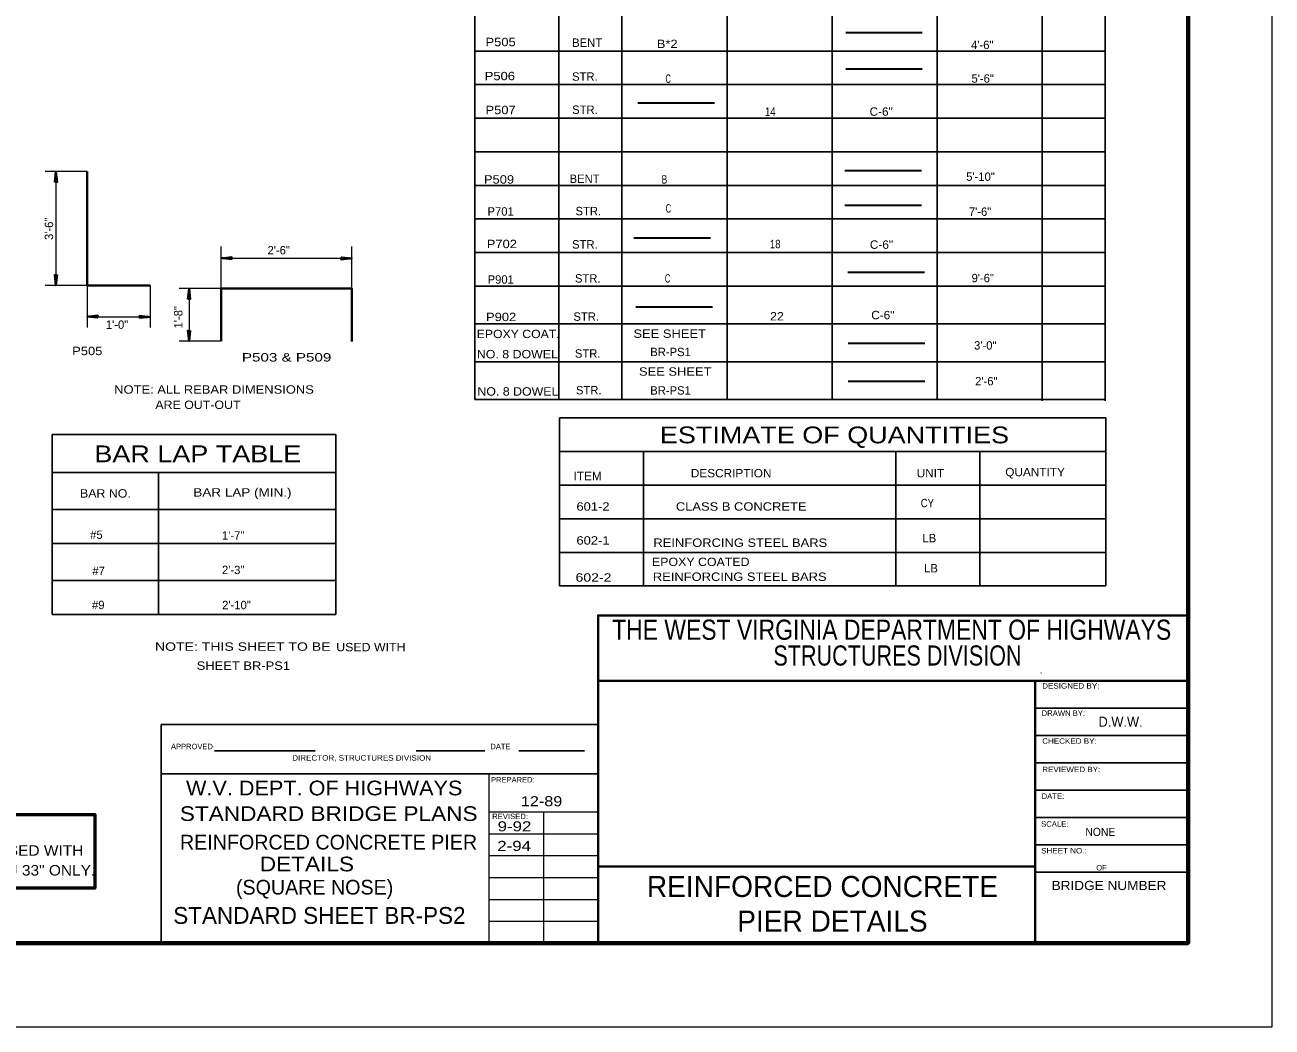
# Model space of a CAD drawing. Extents: x 4.49 to 7.69, y 0.28 to 2.27.
# Drawn here: x 6.452 to 7.689, y 0.283 to 1.277 of the extents above; entities that cross this region are included whole.
import ezdxf
from ezdxf.enums import TextEntityAlignment as Align

# ---------------------------------------------------------------- set-up
doc = ezdxf.new("R2010")
doc.units = 0
doc.header["$LTSCALE"] = 0.0033
doc.header["$PDMODE"] = 32
doc.header["$PDSIZE"] = 0.00165
doc.linetypes.add('DOTTED', pattern=[1.5, 0.3, -1.2])
doc.layers.add('1', color=7, linetype='Continuous', lineweight=35)

msp = doc.modelspace()

# ---------------------------------------------------------------- linework, layer by layer
at = {"layer": '1', "lineweight": 13}
for p, q in [((7.689083, 2.269333), (7.689083, 0.282917)), ((6.514, 1.1315), (6.472333, 1.1315)), ((6.483167, 1.1315), (6.483167, 1.01975)), ((6.646917, 1.015417), (6.646917, 1.057083)), ((6.776583, 1.015417), (6.776583, 1.057083)), ((6.647417, 1.0455), (6.775, 1.0455)), ((6.514, 1.0185), (6.472333, 1.0185)), ((6.514, 1.0185), (6.514, 0.976833)), ((6.5765, 1.0185), (6.5765, 0.976833)), ((6.646917, 1.015417), (6.60525, 1.015417)), ((6.615167, 1.015417), (6.615167, 0.963917)), ((6.514, 0.9875), (6.5765, 0.9875)), ((6.646917, 0.963167), (6.60525, 0.963167)), ((6.9125, 0.534083), (6.9125, 0.366083)), ((6.9125, 0.496167), (7.020833, 0.496167)), ((6.966667, 0.496667), (6.966667, 0.366083)), ((6.9125, 0.4745), (7.020833, 0.4745)), ((6.9125, 0.452833), (7.020833, 0.452833)), ((6.9125, 0.431083), (7.020833, 0.431083)), ((6.9125, 0.409417), (7.020833, 0.409417)), ((6.9125, 0.38775), (7.020833, 0.38775)), ((7.689167, 0.28275), (4.492417, 0.28275))]:
    msp.add_line(p, q, dxfattribs=at)
at = {"layer": '1', "lineweight": 25}
for p, q in [((6.898667, 1.484667), (6.898667, 0.905417)), ((7.523667, 1.484667), (7.523667, 0.904)), ((6.982, 1.451167), (6.982, 0.904583)), ((7.0445, 1.451167), (7.0445, 0.905167)), ((7.148667, 1.451167), (7.148667, 0.905167)), ((7.252833, 1.451167), (7.252833, 0.905167)), ((7.357, 1.451167), (7.357, 0.904583)), ((7.461167, 1.451167), (7.461167, 0.904)), ((6.898667, 1.251167), (7.523667, 1.251167)), ((6.898667, 1.217833), (7.523667, 1.217833)), ((6.897917, 1.1845), (7.523667, 1.1845)), ((6.897917, 1.151167), (7.523667, 1.151167)), ((6.897917, 1.117833), (7.523667, 1.117833)), ((6.8995, 1.0845), (7.523667, 1.0845)), ((6.898667, 1.051167), (7.523667, 1.051167)), ((6.898667, 1.017833), (7.523667, 1.017833)), ((6.898667, 0.980333), (7.523667, 0.980333)), ((6.898667, 0.942833), (7.523667, 0.942833)), ((6.898667, 0.905333), (7.523667, 0.905333)), ((6.982583, 0.88725), (6.982583, 0.720417)), ((6.982583, 0.88725), (7.52425, 0.88725)), ((7.52425, 0.88725), (7.52425, 0.720417)), ((6.479417, 0.69225), (6.479417, 0.870833)), ((6.479417, 0.870833), (6.760833, 0.870833)), ((6.760833, 0.870833), (6.760833, 0.69225)), ((6.982583, 0.85375), (7.52425, 0.85375)), ((7.065917, 0.85375), (7.065917, 0.720417)), ((7.315917, 0.85375), (7.315917, 0.720417)), ((7.39925, 0.85375), (7.39925, 0.720417)), ((6.479417, 0.833083), (6.760833, 0.833083)), ((6.584917, 0.69225), (6.584917, 0.833083)), ((6.982583, 0.820417), (7.52425, 0.820417)), ((6.479417, 0.796167), (6.760833, 0.796167)), ((6.982583, 0.787083), (7.52425, 0.787083)), ((6.479417, 0.762667), (6.760833, 0.762667)), ((6.982583, 0.75375), (7.52425, 0.75375)), ((6.479417, 0.72575), (6.760833, 0.72575)), ((6.982583, 0.720417), (7.52425, 0.720417)), ((6.479417, 0.69225), (6.760833, 0.69225)), ((7.460167, 0.63375), (7.460167, 0.63425)), ((7.454167, 0.599083), (7.605833, 0.599083)), ((7.454167, 0.572), (7.605833, 0.572)), ((7.454167, 0.544917), (7.605833, 0.544917)), ((6.5875, 0.534083), (7.020833, 0.534083)), ((7.454167, 0.517833), (7.605833, 0.517833)), ((7.454167, 0.49075), (7.605833, 0.49075)), ((7.454167, 0.463667), (7.605833, 0.463667)), ((7.454167, 0.4365), (7.605833, 0.4365))]:
    msp.add_line(p, q, dxfattribs=at)
at = {"layer": '1'}
for p, q in [((7.266333, 1.269583), (7.342333, 1.269583)), ((7.266333, 1.233583), (7.342333, 1.233583)), ((7.060333, 1.19975), (7.136333, 1.19975)), ((6.482167, 1.121167), (6.483083, 1.129)), ((6.482167, 1.121167), (6.483083, 1.129)), ((6.48225, 1.121167), (6.483083, 1.129)), ((6.482333, 1.121167), (6.483167, 1.129)), ((6.482333, 1.121167), (6.483333, 1.129)), ((6.483833, 1.121083), (6.483083, 1.128417)), ((6.483167, 1.120917), (6.483167, 1.1315)), ((6.484, 1.121167), (6.483167, 1.1285)), ((6.484083, 1.121167), (6.483333, 1.1285)), ((6.48425, 1.121167), (6.483417, 1.1285)), ((7.265583, 1.13275), (7.341583, 1.13275)), ((7.265583, 1.09825), (7.341583, 1.09825)), ((7.05625, 1.065667), (7.13225, 1.065667)), ((6.6575, 1.0455), (6.646917, 1.0455)), ((6.65725, 1.044667), (6.649417, 1.045667)), ((6.65725, 1.044667), (6.649417, 1.0455)), ((6.65725, 1.0445), (6.649417, 1.045417)), ((6.65725, 1.0445), (6.649417, 1.045417)), ((6.65725, 1.044583), (6.649417, 1.045417)), ((6.65725, 1.046583), (6.649917, 1.04575)), ((6.65725, 1.046417), (6.649917, 1.045667)), ((6.65725, 1.046333), (6.649917, 1.0455)), ((6.657333, 1.046167), (6.65, 1.045417)), ((6.766, 1.0455), (6.776583, 1.0455)), ((6.766167, 1.044833), (6.7735, 1.045583)), ((6.76625, 1.0465), (6.774083, 1.045583)), ((6.76625, 1.0465), (6.774083, 1.045583)), ((6.76625, 1.046417), (6.774083, 1.045583)), ((6.76625, 1.046333), (6.774083, 1.0455)), ((6.76625, 1.046333), (6.774083, 1.045333)), ((6.76625, 1.044667), (6.773583, 1.0455)), ((6.76625, 1.044583), (6.773583, 1.045333)), ((6.76625, 1.044417), (6.773583, 1.04525)), ((6.482083, 1.028833), (6.482917, 1.0215)), ((6.48225, 1.028833), (6.483, 1.0215)), ((6.482333, 1.028833), (6.483167, 1.0215)), ((6.4825, 1.028917), (6.48325, 1.021583)), ((6.484, 1.028833), (6.483, 1.021)), ((6.483167, 1.029083), (6.483167, 1.0185)), ((6.484, 1.028833), (6.483167, 1.021)), ((6.484167, 1.028833), (6.48325, 1.021)), ((6.484167, 1.028833), (6.48325, 1.021)), ((6.484083, 1.028833), (6.48325, 1.021)), ((7.268333, 1.031833), (7.344333, 1.031833)), ((6.615167, 1.004833), (6.615167, 1.015417)), ((6.614167, 1.005083), (6.615083, 1.012917)), ((6.614167, 1.005083), (6.615083, 1.012917)), ((6.61425, 1.005083), (6.615083, 1.012917)), ((6.614333, 1.005083), (6.615167, 1.012917)), ((6.614333, 1.005083), (6.615333, 1.012917)), ((6.615833, 1.005), (6.615083, 1.012333)), ((6.616, 1.005083), (6.615167, 1.012417)), ((6.616083, 1.005083), (6.615333, 1.012417)), ((6.61625, 1.005083), (6.615417, 1.012417)), ((7.058333, 0.99725), (7.134333, 0.99725)), ((6.524583, 0.9875), (6.514, 0.9875)), ((6.524333, 0.986667), (6.5165, 0.987667)), ((6.524333, 0.986667), (6.5165, 0.9875)), ((6.524333, 0.9865), (6.5165, 0.987417)), ((6.524333, 0.9865), (6.5165, 0.987417)), ((6.524333, 0.986583), (6.5165, 0.987417)), ((6.524333, 0.988583), (6.517, 0.98775)), ((6.524333, 0.988417), (6.517, 0.987667)), ((6.524333, 0.988333), (6.517, 0.9875)), ((6.524417, 0.988167), (6.517083, 0.987417)), ((6.565917, 0.9875), (6.5765, 0.9875)), ((6.566083, 0.986833), (6.573417, 0.987583)), ((6.566167, 0.9885), (6.574, 0.987583)), ((6.566167, 0.9885), (6.574, 0.987583)), ((6.566167, 0.988417), (6.574, 0.987583)), ((6.566167, 0.988333), (6.574, 0.9875)), ((6.566167, 0.988333), (6.574, 0.987333)), ((6.566167, 0.986667), (6.5735, 0.9875)), ((6.566167, 0.986583), (6.5735, 0.987333)), ((6.566167, 0.986417), (6.5735, 0.98725)), ((6.614083, 0.973583), (6.614917, 0.96625)), ((6.61425, 0.973583), (6.615, 0.96625)), ((6.614333, 0.973583), (6.615167, 0.96625)), ((6.6145, 0.973667), (6.61525, 0.966333)), ((6.616, 0.973583), (6.615, 0.96575)), ((6.615167, 0.973833), (6.615167, 0.96325)), ((6.616, 0.973583), (6.615167, 0.96575)), ((6.616167, 0.973583), (6.61525, 0.96575)), ((6.616167, 0.973583), (6.61525, 0.96575)), ((6.616083, 0.973583), (6.61525, 0.96575)), ((7.26875, 0.96125), (7.34475, 0.96125)), ((7.26875, 0.923667), (7.34475, 0.923667))]:
    msp.add_line(p, q, dxfattribs=at)
at = {"layer": '1', "lineweight": 40}
for p, q in [((7.020833, 0.626167), (7.605833, 0.626167)), ((7.454167, 0.626167), (7.454167, 0.366083)), ((7.020833, 0.441917), (7.454167, 0.441917))]:
    msp.add_line(p, q, dxfattribs=at)
at = {"layer": '1', "linetype": 'DOTTED', "lineweight": 25}
for p, q in [((6.64025, 0.556917), (6.9085, 0.556917)), ((6.942083, 0.556917), (7.00725, 0.556917))]:
    msp.add_line(p, q, dxfattribs=at)
at = {"layer": '1', "lineweight": 70}
msp.add_line((4.659167, 0.366083), (7.605833, 0.366083), dxfattribs=at)
msp.add_lwpolyline([(7.605833, 0.366083), (7.605833, 2.186167), (4.659167, 2.186167), (4.659167, 0.366083)], dxfattribs=at)
at = {"layer": '1'}
for points in [[(6.482083, 1.120917), (6.483167, 1.1315), (6.484333, 1.120917), (6.483167, 1.1215)], [(6.483083, 1.121667), (6.483, 1.126333), (6.483083, 1.126333), (6.483083, 1.125417), (6.483, 1.121667), (6.482917, 1.124667), (6.482833, 1.1215), (6.48275, 1.12375), (6.482667, 1.1215), (6.482917, 1.125), (6.483083, 1.129667), (6.483333, 1.12875), (6.483333, 1.13), (6.483333, 1.121667), (6.4835, 1.124083), (6.4835, 1.1215), (6.483083, 1.126833), (6.48375, 1.1215)], [(6.6575, 1.044417), (6.646917, 1.0455), (6.6575, 1.046667), (6.656917, 1.0455)], [(6.65675, 1.045417), (6.652083, 1.045333), (6.652083, 1.045417), (6.653, 1.045417), (6.65675, 1.045333), (6.65375, 1.04525), (6.656917, 1.045167), (6.654667, 1.045083), (6.656917, 1.045), (6.653417, 1.04525), (6.64875, 1.045417), (6.649667, 1.045667), (6.648417, 1.045667), (6.65675, 1.045667), (6.654333, 1.045833), (6.656917, 1.045833), (6.651583, 1.045417), (6.656917, 1.046083)], [(6.766, 1.046583), (6.776583, 1.0455), (6.766, 1.044333), (6.766583, 1.0455)], [(6.76675, 1.045583), (6.771417, 1.045667), (6.771417, 1.045583), (6.7705, 1.045583), (6.76675, 1.045667), (6.76975, 1.04575), (6.766583, 1.045833), (6.768833, 1.045917), (6.766583, 1.046), (6.770083, 1.04575), (6.77475, 1.045583), (6.773833, 1.045333), (6.775083, 1.045333), (6.76675, 1.045333), (6.769167, 1.045167), (6.766583, 1.045167), (6.771917, 1.045583), (6.766583, 1.044917)], [(6.48425, 1.029083), (6.483167, 1.0185), (6.482, 1.029083), (6.483167, 1.0285)], [(6.48325, 1.028333), (6.483333, 1.023667), (6.48325, 1.023667), (6.48325, 1.024583), (6.483333, 1.028333), (6.483417, 1.025333), (6.4835, 1.0285), (6.483583, 1.02625), (6.483667, 1.0285), (6.483417, 1.025), (6.48325, 1.020333), (6.483, 1.02125), (6.483, 1.02), (6.483, 1.028333), (6.482833, 1.025917), (6.482833, 1.0285), (6.48325, 1.023167), (6.482583, 1.0285)], [(6.614083, 1.004833), (6.615167, 1.015417), (6.616333, 1.004833), (6.615167, 1.005417)], [(6.615083, 1.005583), (6.615, 1.01025), (6.615083, 1.01025), (6.615083, 1.009333), (6.615, 1.005583), (6.614917, 1.008583), (6.614833, 1.005417), (6.61475, 1.007667), (6.614667, 1.005417), (6.614917, 1.008917), (6.615083, 1.013583), (6.615333, 1.012667), (6.615333, 1.013917), (6.615333, 1.005583), (6.6155, 1.008), (6.6155, 1.005417), (6.615083, 1.01075), (6.61575, 1.005417)], [(6.524583, 0.986417), (6.514, 0.9875), (6.524583, 0.988667), (6.524, 0.9875)], [(6.523833, 0.987417), (6.519167, 0.987333), (6.519167, 0.987417), (6.520083, 0.987417), (6.523833, 0.987333), (6.520833, 0.98725), (6.524, 0.987167), (6.52175, 0.987083), (6.524, 0.987), (6.5205, 0.98725), (6.515833, 0.987417), (6.51675, 0.987667), (6.5155, 0.987667), (6.523833, 0.987667), (6.521417, 0.987833), (6.524, 0.987833), (6.518667, 0.987417), (6.524, 0.988083)], [(6.565917, 0.988583), (6.5765, 0.9875), (6.565917, 0.986333), (6.5665, 0.9875)], [(6.566667, 0.987583), (6.571333, 0.987667), (6.571333, 0.987583), (6.570417, 0.987583), (6.566667, 0.987667), (6.569667, 0.98775), (6.5665, 0.987833), (6.56875, 0.987917), (6.5665, 0.988), (6.57, 0.98775), (6.574667, 0.987583), (6.57375, 0.987333), (6.575, 0.987333), (6.566667, 0.987333), (6.569083, 0.987167), (6.5665, 0.987167), (6.571833, 0.987583), (6.5665, 0.986917)], [(6.61625, 0.973833), (6.615167, 0.96325), (6.614, 0.973833), (6.615167, 0.97325)], [(6.61525, 0.973083), (6.615333, 0.968417), (6.61525, 0.968417), (6.61525, 0.969333), (6.615333, 0.973083), (6.615417, 0.970083), (6.6155, 0.97325), (6.615583, 0.971), (6.615667, 0.97325), (6.615417, 0.96975), (6.61525, 0.965083), (6.615, 0.966), (6.615, 0.96475), (6.615, 0.973083), (6.614833, 0.970667), (6.614833, 0.97325), (6.61525, 0.967917), (6.614583, 0.97325)]]:
    msp.add_lwpolyline(points, close=True, dxfattribs=at)
at = {"layer": '1', "lineweight": 40}
for points in [[(6.514, 1.1315), (6.514, 1.0185), (6.5765, 1.0185)], [(6.646917, 0.963167), (6.646917, 1.015417), (6.776583, 1.015417), (6.776583, 0.962833)], [(4.659167, 0.366083), (7.020833, 0.366083), (7.020833, 0.691167), (7.605833, 0.691167)]]:
    msp.add_lwpolyline(points, dxfattribs=at)
at = {"layer": '1'}
for points in [[(6.483083, 1.121667), (6.482333, 1.12125), (6.482583, 1.1215), (6.482917, 1.121667), (6.482833, 1.121917), (6.4825, 1.12175), (6.48325, 1.121583), (6.48375, 1.121417), (6.484167, 1.121167)], [(6.65675, 1.045417), (6.657167, 1.044667), (6.656917, 1.044917), (6.65675, 1.04525), (6.6565, 1.045167), (6.656667, 1.044833), (6.656833, 1.045583), (6.657, 1.046083), (6.65725, 1.0465)], [(6.76675, 1.045583), (6.766333, 1.046333), (6.766583, 1.046083), (6.76675, 1.04575), (6.767, 1.045833), (6.766833, 1.046167), (6.766667, 1.045417), (6.7665, 1.044917), (6.76625, 1.0445)], [(6.48325, 1.028333), (6.484, 1.02875), (6.48375, 1.0285), (6.483417, 1.028333), (6.4835, 1.028083), (6.483833, 1.02825), (6.483083, 1.028417), (6.482583, 1.028583), (6.482167, 1.028833)], [(6.615083, 1.005583), (6.614333, 1.005167), (6.614583, 1.005417), (6.614917, 1.005583), (6.614833, 1.005833), (6.6145, 1.005667), (6.61525, 1.0055), (6.61575, 1.005333), (6.616167, 1.005083)], [(6.523833, 0.987417), (6.52425, 0.986667), (6.524, 0.986917), (6.523833, 0.98725), (6.523583, 0.987167), (6.52375, 0.986833), (6.523917, 0.987583), (6.524083, 0.988083), (6.524333, 0.9885)], [(6.566667, 0.987583), (6.56625, 0.988333), (6.5665, 0.988083), (6.566667, 0.98775), (6.566917, 0.987833), (6.56675, 0.988167), (6.566583, 0.987417), (6.566417, 0.986917), (6.566167, 0.9865)], [(6.61525, 0.973083), (6.616, 0.9735), (6.61575, 0.97325), (6.615417, 0.973083), (6.6155, 0.972833), (6.615833, 0.973), (6.615083, 0.973167), (6.614583, 0.973333), (6.614167, 0.973583)]]:
    msp.add_lwpolyline(points, dxfattribs=at)
at = {"layer": '1', "lineweight": 25}
msp.add_lwpolyline([(6.5875, 0.366083), (6.5875, 0.582833), (7.020833, 0.582833)], dxfattribs=at)
at = {"layer": '1', "lineweight": 53}
msp.add_lwpolyline([(6.272583, 0.493667), (6.521833, 0.493667), (6.521833, 0.4205), (6.272583, 0.4205)], close=True, dxfattribs=at)
at = {"layer": '1'}
msp.add_point((7.605833, 0.366083), dxfattribs=at)

# ---------------------------------------------------------------- texts
for s, height, width, p in [('P505', 0.008334, 1.15, (6.909167, 1.255917)), ('B*2', 0.008334, 1.15, (7.079, 1.254083)), ('P506', 0.008334, 1.15, (6.908417, 1.222167)), ('C', 0.008334, 0.65, (7.087583, 1.219583)), ('P507', 0.008334, 1.15, (6.909167, 1.1885)), ('14', 0.008334, 0.85, (7.18625, 1.186833)), ('C-6"', 0.008334, 1.05, (7.29, 1.186917)), ('P509', 0.008334, 1.15, (6.907583, 1.119583)), ('B', 0.008334, 0.75, (7.083833, 1.119583)), ('C', 0.008334, 0.65, (7.087833, 1.090833)), ('P702', 0.008334, 1.15, (6.910417, 1.055583)), ('18', 0.008334, 0.85, (7.191167, 1.0555)), ('C-6"', 0.008334, 1.05, (7.290333, 1.054917)), ('C', 0.008334, 0.65, (7.087, 1.021417)), ('P902', 0.008334, 1.15, (6.909667, 0.983167)), ('22', 0.008334, 1.1, (7.191333, 0.983833)), ('C-6"', 0.008334, 1.05, (7.291667, 0.985)), ('EPOXY COAT.', 0.00825, 1.1, (6.900417, 0.966333)), ('SEE SHEET', 0.008334, 1.15, (7.055833, 0.966583)), ('P505', 0.008334, 1.15, (6.49925, 0.949417)), ('NO. 8 DOWEL', 0.008334, 1.1, (6.900583, 0.94625)), ('P503 & P509', 0.008334, 1.35, (6.667583, 0.943083)), ('SEE SHEET', 0.008334, 1.15, (7.061333, 0.929)), ('NOTE: ALL REBAR DIMENSIONS', 0.008334, 1.15, (6.540917, 0.911167)), ('NO. 8 DOWEL', 0.008334, 1.1, (6.901083, 0.90925)), ('ARE OUT-OUT', 0.008334, 1.1, (6.58175, 0.896)), ('ESTIMATE OF QUANTITIES', 0.01667, 1.2, (7.082083, 0.861917)), ('BAR LAP TABLE', 0.01667, 1.2, (6.52125, 0.843167)), ('ITEM', 0.008334, 1.05, (6.9965, 0.825333)), ('DESCRIPTION', 0.008334, 1.05, (7.11275, 0.828167)), ('UNIT', 0.008334, 1.05, (7.33675, 0.828167)), ('QUANTITY', 0.008334, 1.05, (7.424583, 0.82925)), ('BAR NO.', 0.008334, 1.1, (6.507, 0.808083)), ('BAR LAP (MIN.)', 0.008334, 1.2, (6.619417, 0.809083)), ('CY', 0.008334, 0.85, (7.34075, 0.7985)), ('601-2', 0.008334, 1.15, (6.999333, 0.795083)), ('CLASS B CONCRETE', 0.008334, 1.15, (7.097917, 0.795083)), ('602-1', 0.008334, 1.15, (6.999333, 0.761417)), ('REINFORCING STEEL BARS', 0.008334, 1.15, (7.075667, 0.759167)), ('EPOXY COATED', 0.008334, 1.1, (7.07425, 0.740167)), ('602-2', 0.008334, 1.25, (6.998417, 0.724667)), ('REINFORCING STEEL BARS', 0.008334, 1.15, (7.075083, 0.725417)), ('NOTE: THIS SHEET TO BE ', 0.008334, 1.25, (6.581333, 0.656083)), ('USED WITH', 0.008334, 1.1, (6.761083, 0.655583)), ('SHEET BR-PS1', 0.008334, 1.15, (6.62275, 0.637167)), ('DESIGNED BY:', 0.005418, 1.1, (7.46125, 0.618583)), ('DRAWN BY:', 0.005418, 1.05, (7.460667, 0.5915)), ('CHECKED BY:', 0.005418, 1.1, (7.46125, 0.563833)), ('DIRECTOR, STRUCTURES DIVISION', 0.005418, 1.1, (6.7175, 0.547083)), ('REVIEWED BY:', 0.005418, 1.1, (7.46125, 0.535667)), ('W.V. DEPT. OF HIGHWAYS', 0.01458, 1.1, (6.612167, 0.512667)), ('DATE:', 0.005418, 1.05, (7.460667, 0.509167)), ('STANDARD BRIDGE PLANS', 0.01458, 1.15, (6.606, 0.48725)), ('REVISED:', 0.005418, 1.05, (6.91575, 0.489083)), ('SCALE:', 0.005418, 1.05, (7.460167, 0.4815)), ('NONE', 0.008084, 0.95, (7.504, 0.472333)), ('THIS SHEET TO BE USED WITH', 0.01042, 1.1, (6.279583, 0.45275)), ('SHEET NO.:', 0.005418, 1.1, (7.460167, 0.455)), ('  DETAILS', 0.01458, 1.15, (6.672833, 0.43725)), ('BEAM SIZES 12" THRU 33" ONLY.', 0.01042, 1.1, (6.279583, 0.433083)), ('OF', 0.005418, 0.9, (7.514833, 0.438167))]:
    msp.add_text(s, height=height, dxfattribs=dict(at, width=width)).set_placement(p)
for s, height, p in [('BENT', 0.008334, (6.995083, 1.25525)), ('4\'-6"', 0.008334, (7.390667, 1.253083)), ('STR.', 0.008334, (6.995, 1.221667)), ('5\'-6"', 0.008334, (7.391083, 1.21975)), ('STR.', 0.008334, (6.995083, 1.18875)), ('BENT', 0.008334, (6.992583, 1.12025)), ('5\'-10"', 0.008334, (7.385833, 1.122333)), ('P701', 0.008334, (6.911167, 1.087833)), ('STR.', 0.008334, (6.998417, 1.088167)), ('7\'-6"', 0.008334, (7.3885, 1.087583)), ('STR.', 0.008334, (6.995, 1.055167)), ('2\'-6"', 0.008334, (6.693, 1.049417)), ('P901', 0.008334, (6.91125, 1.020333)), ('STR.', 0.008334, (6.997833, 1.021417)), ('9\'-6"', 0.008334, (7.391167, 1.02175)), ('STR.', 0.008334, (6.996333, 0.9835)), ('1\'-0"', 0.008334, (6.532667, 0.9755)), ('STR.', 0.008334, (6.99775, 0.946917)), ('BR-PS1', 0.008334, (7.0725, 0.948417)), ('3\'-0"', 0.008334, (7.393667, 0.954917)), ('STR.', 0.008334, (6.998833, 0.9105)), ('BR-PS1', 0.008334, (7.0725, 0.91025)), ('#5', 0.008334, (6.517083, 0.767083)), ('1\'-7"', 0.008334, (6.647833, 0.766417)), ('LB', 0.008334, (7.3425, 0.76375)), ('LB', 0.008334, (7.344167, 0.733833)), ('#7', 0.008334, (6.51925, 0.73125)), ('2\'-3"', 0.008334, (6.647833, 0.732167)), ('#9', 0.008334, (6.518917, 0.697417)), ('2\'-10"', 0.008334, (6.648, 0.697333)), ('APPROVED', 0.005417, (6.59725, 0.558417)), ('DATE', 0.005417, (6.914, 0.558417)), ('PREPARED:', 0.005418, (6.914667, 0.525417)), ('REINFORCED CONCRETE PIER', 0.01458, (6.606167, 0.458917)), ('REINFORCED CONCRETE', 0.02083, (7.069167, 0.411833)), ('(SQUARE NOSE)', 0.01458, (6.661667, 0.41425)), ('STANDARD SHEET BR-PS2', 0.01667, (6.5995, 0.385167)), ('PIER DETAILS', 0.02083, (7.15875, 0.3775))]:
    msp.add_text(s, height=height, dxfattribs=at).set_placement(p)
for s, p in [('3\'-6"', (6.480333, 1.063667)), ('1\'-8"', (6.608583, 0.975917))]:
    msp.add_text(s, height=0.008334, rotation=90, dxfattribs=at).set_placement(p)
msp.add_text('2\'-6"', height=0.008334, dxfattribs=at).set_placement((7.405792, 0.919417), align=Align.CENTER)
for s, height, width, p in [('THE WEST VIRGINIA DEPARTMENT OF HIGHWAYS', 0.02, 0.85, (7.311958, 0.667)), ('STRUCTURES DIVISION', 0.02, 0.8, (7.317708, 0.641417)), ('D.W.W.', 0.01, 0.95, (7.538958, 0.580667)), ('12-89', 0.01, 1.2, (6.96475, 0.501833)), ('9-92', 0.01, 1.25, (6.937875, 0.476917)), ('2-94', 0.01, 1.25, (6.937542, 0.4575)), ('BRIDGE NUMBER', 0.009166, 1.1, (7.5275, 0.418667))]:
    msp.add_text(s, height=height, dxfattribs=dict(at, width=width)).set_placement(p, align=Align.CENTER)

doc.saveas('drawing.dxf')
